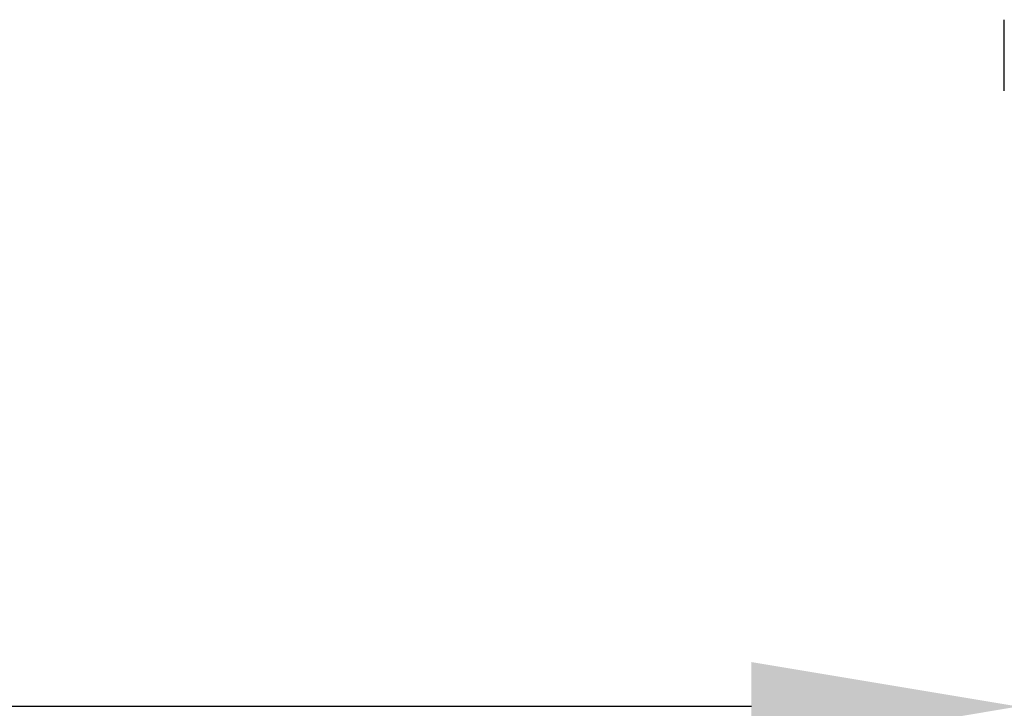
# Model space of a CAD drawing. Header units: inches. Extents: x 170 to 312, y 215 to 248.
# Tile 461 of 557: x 279.821 to 280.167, y 218.816 to 219.058. Entities that reach past the tile are written whole.
import ezdxf

# ---------------------------------------------------------------- set-up
doc = ezdxf.new("R2010")
doc.units = ezdxf.units.IN
doc.header["$LTSCALE"] = 0.25
doc.header["$MEASUREMENT"] = 0
doc.layers.add('ANNOTATIONS', color=1, linetype='Continuous')
doc.layers.add('STANDARD MOTOR RH', color=7, linetype='Continuous')
doc.styles.add('ARIAL', font='arial.ttf', dxfattribs={"height": 0.09375})
doc.dimstyles.new('STANDARD$0', dxfattribs={"dimtxt": 0.09375, "dimasz": 0.09375, "dimexe": 0.03125, "dimexo": 0.046875, "dimgap": 0.09, "dimtad": 0, "dimtih": 1, "dimtoh": 1, "dimdec": 4, "dimzin": 0, "dimdsep": 46, "dimtxsty": 'ARIAL', "dimcen": 0.09, "dimadec": 0, "dimazin": 0, "dimtfac": 1, "dimtdec": 4, "dimtofl": 0, "dimtmove": 0, "dimatfit": 1, "dimfxl": 1, "dimtolj": 1, "dimtzin": 0, "dimarcsym": 0})

# ---------------------------------------------------------------- blocks, each defined once
blk = doc.blocks.new('*D280')
at = {"layer": 'ANNOTATIONS', "color": 0, "lineweight": -2, "transparency": 16777216}
for p, q in [((275.17151, 218.94643), (275.17152, 218.78531)), ((280.17151, 218.94653), (280.17152, 218.78541)), ((275.26527, 218.81656), (277.05518, 218.8166)), ((280.07777, 218.81666), (278.28785, 218.81662))]:
    blk.add_line(p, q, dxfattribs=at)
at = {"layer": 'ANNOTATIONS', "color": 0, "transparency": 16777216}
for points in [[(275.26527, 218.83218), (275.26527, 218.80093), (275.17152, 218.81656)], [(280.07777, 218.83228), (280.07777, 218.80103), (280.17152, 218.81666)]]:
    blk.add_solid(points, dxfattribs=at)
at = {"layer": 'defpoints', "color": 0, "transparency": 16777216}
for p in [(275.17151, 218.9933), (280.17151, 218.9934), (280.17152, 218.81666)]:
    blk.add_point(p, dxfattribs=at)
at = {"layer": 'ANNOTATIONS', "color": 0, "transparency": 16777216, "insert": (277.67152, 218.81661), "char_height": 0.09375, "attachment_point": 5, "style": 'ARIAL'}
blk.add_mtext('\\A1;OPENING WIDTH', dxfattribs=at)

msp = doc.modelspace()

# ---------------------------------------------------------------- linework, layer by layer
at = {"layer": 'STANDARD MOTOR RH'}
msp.add_line((280.16664, 219.03288), (280.16664, 219.05785), dxfattribs=at)

# ---------------------------------------------------------------- dimensions: what is measured, and where the dimension line sits
at = {"layer": 'ANNOTATIONS'}
dim = msp.add_aligned_dim(p1=(275.17151, 218.9933), p2=(280.17151, 218.9934), distance=-0.17674, text='OPENING WIDTH', dimstyle='STANDARD$0', dxfattribs=at)
dim.commit()
dim.dimension.update_dxf_attribs({"geometry": '*D280', "text_midpoint": (277.67152, 218.81661)})

doc.saveas('drawing.dxf')
